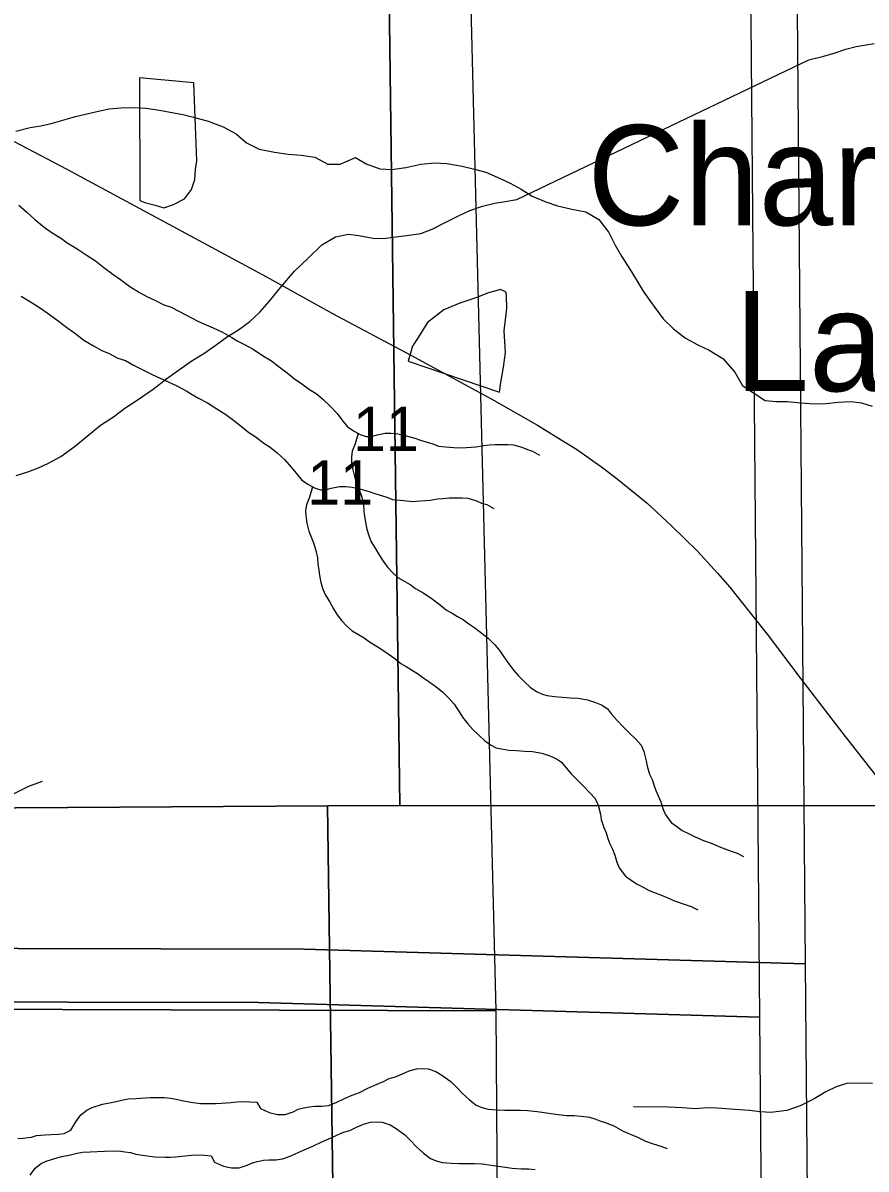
# Model space of a CAD drawing. Extents: x -21.1 to 50.3, y -4.9 to 22.1.
# Drawn here: x 7.119 to 7.916, y 16.789 to 17.872 of the extents above; entities that cross this region are included whole.
import ezdxf

# ---------------------------------------------------------------- set-up
doc = ezdxf.new("R2010")
doc.units = 0
for name, color, linetype in [('GM_X_Major_Lake_Text', 7, 'Continuous'), ('GM_X_Minor_Lake', 7, 'Continuous'), ('GM_X_Minor_River', 7, 'Continuous'), ('GM_X_Section', 7, 'Continuous'), ('GM_X_Section_Text', 7, 'Continuous'), ('GM_X_US_Route', 7, 'Continuous')]:
    doc.layers.add(name, color=color, linetype=linetype)

msp = doc.modelspace()

# ---------------------------------------------------------------- linework, layer by layer
at = {"layer": 'GM_X_Minor_Lake'}
for points in [[(7.2294, 17.8199), (7.2297, 17.7041), (7.2354, 17.7017), (7.2441, 17.6994), (7.2524, 17.697), (7.2616, 17.7003), (7.2719, 17.7055), (7.2784, 17.7142), (7.2815, 17.7237), (7.2824, 17.7332), (7.2836, 17.7415), (7.2806, 17.8152)], [(7.2806, 17.8152), (7.2294, 17.8199)], [(7.5695, 17.5228), (7.5707, 17.5319), (7.5735, 17.5464), (7.5752, 17.5604), (7.5745, 17.5703), (7.5739, 17.5809), (7.5751, 17.5912), (7.5764, 17.6022), (7.5761, 17.6132), (7.5758, 17.6174), (7.5705, 17.6197), (7.5591, 17.6168), (7.5473, 17.612), (7.532, 17.6068), (7.5168, 17.6005), (7.5015, 17.5885), (7.4926, 17.5745), (7.4872, 17.5662), (7.4832, 17.5522)], [(7.4832, 17.5522), (7.5695, 17.5228)]]:
    msp.add_lwpolyline(points, dxfattribs=at)
at = {"layer": 'GM_X_Minor_River'}
for points in [[(7.2049, 17.4995), (7.2156, 17.5077), (7.2272, 17.5152), (7.2421, 17.5256), (7.2552, 17.5356), (7.2782, 17.552), (7.2901, 17.5594), (7.3017, 17.5676), (7.3124, 17.5754), (7.3228, 17.5817), (7.3335, 17.5895), (7.3432, 17.5985), (7.352, 17.6086), (7.3629, 17.6221), (7.3757, 17.6371), (7.3888, 17.6495), (7.4015, 17.6622), (7.4145, 17.6696), (7.4267, 17.6721), (7.4366, 17.6708), (7.4517, 17.6679), (7.462, 17.6685), (7.4715, 17.6695), (7.4818, 17.6708), (7.4951, 17.6729), (7.5058, 17.6769), (7.5177, 17.6828), (7.5307, 17.6895), (7.5414, 17.6946), (7.5536, 17.6986), (7.565, 17.7015), (7.5749, 17.7029), (7.586, 17.705), (7.8619, 17.8368), (7.876, 17.8404), (7.8867, 17.8436), (7.897, 17.8469), (7.9065, 17.8494), (7.9237, 17.8522)], [(7.1123, 17.7696), (7.126, 17.7731), (7.1362, 17.7746), (7.1457, 17.7768), (7.159, 17.7806), (7.1688, 17.7833), (7.1783, 17.7856), (7.1889, 17.7882), (7.2007, 17.7905), (7.212, 17.7916), (7.2234, 17.792), (7.2355, 17.7913), (7.2481, 17.7894), (7.2583, 17.7875), (7.2704, 17.7852), (7.2803, 17.7826), (7.2943, 17.7788), (7.3083, 17.7735), (7.3208, 17.767), (7.3303, 17.7583), (7.3424, 17.7526), (7.3568, 17.7496), (7.3697, 17.7477), (7.3822, 17.7469), (7.3951, 17.745), (7.4072, 17.7382), (7.419, 17.7382), (7.4334, 17.7446), (7.4436, 17.7386), (7.4565, 17.734), (7.4679, 17.7333), (7.4811, 17.7352), (7.4952, 17.7382), (7.5081, 17.7397), (7.5198, 17.739), (7.5342, 17.7363), (7.546, 17.7337), (7.5566, 17.7306), (7.5702, 17.7249), (7.5797, 17.7204), (7.5899, 17.7147), (7.6005, 17.7079), (7.6134, 17.7026), (7.6244, 17.6988), (7.638, 17.6957), (7.6513, 17.6931), (7.6634, 17.6859), (7.6729, 17.6737), (7.679, 17.6616), (7.685, 17.6514), (7.6926, 17.6392), (7.6987, 17.6294), (7.7055, 17.6184), (7.713, 17.6074), (7.7244, 17.5922), (7.7339, 17.5827), (7.7453, 17.574), (7.757, 17.5676), (7.7676, 17.5626), (7.7805, 17.5547), (7.7919, 17.5418), (7.7994, 17.5285)], [(7.1154, 17.6996), (7.1227, 17.6928), (7.1303, 17.686), (7.1391, 17.6788), (7.1468, 17.6735), (7.1555, 17.6679), (7.1609, 17.6641), (7.1662, 17.6607), (7.1712, 17.6577), (7.18, 17.652), (7.1876, 17.6468), (7.1957, 17.6407), (7.2041, 17.6343), (7.2113, 17.6294), (7.2201, 17.6226), (7.2293, 17.617), (7.2369, 17.6128), (7.2438, 17.6098), (7.2522, 17.6053), (7.2594, 17.6031), (7.2671, 17.599), (7.2846, 17.5899), (7.2923, 17.5866), (7.2991, 17.5836), (7.3079, 17.5794), (7.3167, 17.5745), (7.3224, 17.5711), (7.3285, 17.5678), (7.3369, 17.5633), (7.3457, 17.5576), (7.3541, 17.5523), (7.3614, 17.5467), (7.369, 17.541), (7.3759, 17.5354), (7.3828, 17.5308), (7.3901, 17.5252), (7.3962, 17.5214), (7.4027, 17.5161), (7.4096, 17.5097), (7.4161, 17.5025)], [(7.1176, 17.6136), (7.123, 17.6102), (7.1279, 17.6072), (7.1367, 17.6015), (7.1443, 17.5963), (7.1524, 17.5902), (7.1608, 17.5838), (7.168, 17.5789), (7.1768, 17.5721), (7.186, 17.5665), (7.1936, 17.5623), (7.2005, 17.5593), (7.2089, 17.5548), (7.2161, 17.5526), (7.2238, 17.5484), (7.2413, 17.5394), (7.249, 17.536), (7.2558, 17.533), (7.2646, 17.5289), (7.2734, 17.524), (7.2791, 17.5206), (7.2852, 17.5172), (7.2936, 17.5127), (7.3024, 17.5071), (7.3108, 17.5018), (7.3181, 17.4962), (7.3257, 17.4905), (7.3326, 17.4848), (7.3395, 17.4803), (7.3468, 17.4747), (7.3529, 17.4709), (7.3594, 17.4656), (7.3663, 17.4592), (7.3728, 17.452)], [(7.8895, 17.5129), (7.8751, 17.5115), (7.8626, 17.5119), (7.8512, 17.5127), (7.8417, 17.5136), (7.8315, 17.5136), (7.8208, 17.5145), (7.7994, 17.5285)], [(7.9221, 17.5093), (7.9119, 17.5124), (7.9017, 17.5136), (7.8895, 17.5129)], [(7.1129, 17.444), (7.1239, 17.4476), (7.1339, 17.4512), (7.1434, 17.4556), (7.1549, 17.4619), (7.1676, 17.4712), (7.1799, 17.4813), (7.1926, 17.4917), (7.2049, 17.4995)], [(7.4161, 17.5025), (7.4207, 17.4968), (7.426, 17.49), (7.4321, 17.4859), (7.4379, 17.4829), (7.4436, 17.481), (7.4485, 17.481), (7.4539, 17.4826), (7.4615, 17.4842), (7.4672, 17.4842), (7.4736, 17.4835), (7.4805, 17.482), (7.4897, 17.4794), (7.495, 17.4775), (7.5064, 17.4741), (7.5118, 17.4719), (7.5224, 17.4708), (7.5304, 17.4701), (7.5384, 17.4705), (7.5472, 17.4713), (7.5544, 17.4725), (7.5597, 17.4729), (7.5654, 17.4733), (7.5776, 17.4734), (7.5829, 17.473), (7.5906, 17.4708), (7.5959, 17.4686), (7.6009, 17.4671), (7.6074, 17.4633)], [(7.436, 17.4839), (7.4333, 17.4741), (7.4303, 17.4669), (7.4296, 17.4616), (7.4296, 17.4566), (7.4308, 17.4494), (7.4328, 17.4418), (7.4351, 17.4358), (7.437, 17.4308), (7.4393, 17.4236), (7.4409, 17.4168), (7.4413, 17.4103), (7.4421, 17.4054), (7.4429, 17.4001), (7.4441, 17.3933), (7.446, 17.3872), (7.4483, 17.3815), (7.4522, 17.3755), (7.456, 17.3686), (7.4595, 17.363), (7.4637, 17.3573), (7.4683, 17.3524), (7.4736, 17.3478), (7.4851, 17.3411), (7.4901, 17.3373), (7.4973, 17.3332), (7.5046, 17.3283), (7.5138, 17.3215), (7.5195, 17.3169), (7.5248, 17.3139), (7.5298, 17.3109), (7.5355, 17.3075), (7.5405, 17.3038), (7.5462, 17.3), (7.5531, 17.2947), (7.5588, 17.2902), (7.565, 17.2841), (7.57, 17.2785), (7.5738, 17.2728), (7.578, 17.2664), (7.583, 17.2599), (7.5876, 17.2546), (7.5933, 17.249), (7.5987, 17.2441), (7.6044, 17.2399), (7.6098, 17.2373), (7.6147, 17.2362), (7.6216, 17.2351), (7.6288, 17.2347), (7.6368, 17.234), (7.644, 17.2337), (7.6528, 17.2322), (7.6604, 17.2296), (7.6665, 17.227), (7.6715, 17.2236), (7.6753, 17.2186), (7.6807, 17.2126), (7.6868, 17.2062), (7.6918, 17.2013), (7.6983, 17.1948), (7.7033, 17.1892), (7.706, 17.1831), (7.7083, 17.1744), (7.7091, 17.1694), (7.7114, 17.1619), (7.7138, 17.1569), (7.7153, 17.1516), (7.7172, 17.1463), (7.7195, 17.1414), (7.7219, 17.1357), (7.7238, 17.1293), (7.7261, 17.124), (7.7319, 17.116), (7.7372, 17.1122), (7.7422, 17.1085), (7.7487, 17.1055), (7.7544, 17.1025), (7.7624, 17.0991), (7.7697, 17.0965), (7.7784, 17.0927), (7.7884, 17.089), (7.7941, 17.0871), (7.8002, 17.0841)], [(7.3728, 17.452), (7.3774, 17.4463), (7.3827, 17.4395), (7.3889, 17.4354), (7.3946, 17.4324), (7.4003, 17.4305), (7.4052, 17.4305), (7.4106, 17.4321), (7.4182, 17.4336), (7.4239, 17.4337), (7.4304, 17.4329), (7.4372, 17.4315), (7.4464, 17.4289), (7.4517, 17.427), (7.4631, 17.4236), (7.4685, 17.4214), (7.4791, 17.4203), (7.4871, 17.4196), (7.4951, 17.42), (7.5039, 17.4208), (7.5111, 17.422), (7.5164, 17.4224), (7.5221, 17.4228), (7.5343, 17.4229), (7.5397, 17.4225), (7.5473, 17.4203), (7.5526, 17.418), (7.5576, 17.4166), (7.5641, 17.4128)], [(7.3927, 17.4333), (7.3901, 17.4236), (7.3871, 17.4164), (7.3863, 17.4111), (7.3864, 17.4061), (7.3875, 17.3989), (7.3895, 17.3913), (7.3918, 17.3852), (7.3937, 17.3803), (7.3961, 17.3731), (7.3976, 17.3663), (7.398, 17.3598), (7.3988, 17.3549), (7.3996, 17.3496), (7.4008, 17.3428), (7.4027, 17.3367), (7.405, 17.331), (7.4089, 17.3249), (7.4127, 17.3181), (7.4162, 17.3124), (7.4204, 17.3068), (7.425, 17.3019), (7.4304, 17.2973), (7.4418, 17.2906), (7.4468, 17.2868), (7.454, 17.2826), (7.4613, 17.2777), (7.4705, 17.271), (7.4762, 17.2664), (7.4815, 17.2634), (7.4865, 17.2604), (7.4922, 17.257), (7.4972, 17.2532), (7.5029, 17.2495), (7.5098, 17.2442), (7.5156, 17.2397), (7.5217, 17.2336), (7.5267, 17.228), (7.5305, 17.2223), (7.5347, 17.2158), (7.5397, 17.2094), (7.5443, 17.2041), (7.55, 17.1985), (7.5554, 17.1935), (7.5611, 17.1894), (7.5665, 17.1868), (7.5714, 17.1857), (7.5783, 17.1846), (7.5855, 17.1842), (7.5935, 17.1835), (7.6008, 17.1832), (7.6095, 17.1817), (7.6171, 17.1791), (7.6233, 17.1764), (7.6282, 17.1731), (7.6321, 17.1681), (7.6374, 17.1621), (7.6435, 17.1557), (7.6485, 17.1507), (7.655, 17.1443), (7.66, 17.1387), (7.6627, 17.1326), (7.665, 17.1239), (7.6658, 17.1189), (7.6681, 17.1113), (7.6705, 17.1064), (7.672, 17.1011), (7.6739, 17.0958), (7.6763, 17.0909), (7.6786, 17.0852), (7.6805, 17.0787), (7.6828, 17.0734), (7.6886, 17.0655), (7.6939, 17.0617), (7.6989, 17.058), (7.7054, 17.0549), (7.7111, 17.0519), (7.7191, 17.0486), (7.7264, 17.0459), (7.7351, 17.0422), (7.7451, 17.0385), (7.7508, 17.0366), (7.7569, 17.0336)], [(7.1103, 17.1432), (7.1248, 17.1503), (7.1377, 17.1552)], [(7.1845, 16.8467), (7.1944, 16.8498), (7.1993, 16.851), (7.2073, 16.8525), (7.2138, 16.8541), (7.2187, 16.8549), (7.2259, 16.8553), (7.2396, 16.8561), (7.253, 16.8562), (7.2587, 16.8555), (7.264, 16.8547), (7.2693, 16.8533), (7.2777, 16.8518), (7.2869, 16.8507), (7.2968, 16.8504), (7.3017, 16.8504), (7.3067, 16.8508), (7.3158, 16.8516), (7.3245, 16.8524), (7.3337, 16.8521), (7.3401, 16.8517), (7.3436, 16.8457), (7.352, 16.8419), (7.3596, 16.8401), (7.3669, 16.8401), (7.3745, 16.8428), (7.3794, 16.8451), (7.3843, 16.8463), (7.3897, 16.8475), (7.395, 16.8479), (7.4014, 16.8479), (7.4079, 16.8487), (7.4151, 16.8514), (7.4231, 16.8552), (7.4303, 16.8583), (7.4372, 16.861), (7.4451, 16.8649), (7.4539, 16.8687), (7.4599, 16.8714), (7.4652, 16.8741), (7.4713, 16.8756), (7.4778, 16.8787), (7.4842, 16.8814), (7.4911, 16.8833), (7.4972, 16.8837), (7.5021, 16.8834), (7.5094, 16.8808), (7.5151, 16.8774), (7.5235, 16.8714), (7.5289, 16.8661), (7.5342, 16.8604), (7.5411, 16.854), (7.5476, 16.8491), (7.5529, 16.8468), (7.559, 16.8453), (7.567, 16.8446), (7.5747, 16.8443), (7.5895, 16.8444), (7.5964, 16.844), (7.6051, 16.8429), (7.6249, 16.84), (7.6333, 16.8393), (7.6402, 16.8393), (7.6466, 16.8386), (7.6546, 16.8375), (7.6596, 16.836), (7.6645, 16.8341), (7.6695, 16.8326), (7.6775, 16.8293), (7.6863, 16.8244), (7.7, 16.8188), (7.7077, 16.815), (7.7149, 16.8124), (7.7222, 16.8101), (7.7279, 16.8079)], [(7.9221, 16.8696), (7.9073, 16.8697), (7.8978, 16.8694), (7.8879, 16.8664), (7.878, 16.8615), (7.867, 16.8551), (7.8536, 16.8484), (7.8411, 16.8439), (7.8259, 16.8421), (7.816, 16.8426), (7.8058, 16.8438), (7.7963, 16.8446), (7.7751, 16.8462), (7.7652, 16.8463), (7.755, 16.8456), (7.7421, 16.8464), (7.7223, 16.8473), (7.7087, 16.847), (7.6962, 16.8475)], [(7.1142, 16.8175), (7.1192, 16.8179), (7.1272, 16.8187), (7.1321, 16.8202), (7.1401, 16.821), (7.1458, 16.8214), (7.1527, 16.8215), (7.158, 16.8223), (7.1644, 16.8253), (7.1693, 16.8333), (7.1739, 16.8398), (7.1796, 16.8444), (7.1845, 16.8467)], [(7.1412, 16.7962), (7.1511, 16.7993), (7.156, 16.8005), (7.164, 16.802), (7.1705, 16.8036), (7.1754, 16.8044), (7.1826, 16.8048), (7.1963, 16.8056), (7.2097, 16.8057), (7.2154, 16.805), (7.2207, 16.8042), (7.226, 16.8027), (7.2344, 16.8013), (7.2436, 16.8002), (7.2535, 16.7998), (7.2584, 16.7999), (7.2634, 16.8003), (7.2725, 16.8011), (7.2812, 16.8019), (7.2904, 16.8016), (7.2969, 16.8012), (7.3003, 16.7952), (7.3087, 16.7914), (7.3163, 16.7896), (7.3236, 16.7896), (7.3312, 16.7923), (7.3361, 16.7946), (7.341, 16.7958), (7.3464, 16.7969), (7.3517, 16.7973), (7.3582, 16.7974), (7.3646, 16.7982), (7.3718, 16.8009), (7.3798, 16.8047), (7.387, 16.8078), (7.3939, 16.8105), (7.4018, 16.8143), (7.4106, 16.8182), (7.4166, 16.8209), (7.422, 16.8236), (7.428, 16.8251), (7.4345, 16.8282), (7.441, 16.8309), (7.4478, 16.8328), (7.4539, 16.8332), (7.4588, 16.8329), (7.4661, 16.8303), (7.4718, 16.8269), (7.4802, 16.8208), (7.4856, 16.8156), (7.4909, 16.8099), (7.4978, 16.8035), (7.5043, 16.7986), (7.5097, 16.7963), (7.5158, 16.7948), (7.5238, 16.7941), (7.5314, 16.7938), (7.5462, 16.7939), (7.5531, 16.7935), (7.5618, 16.7924), (7.5816, 16.7895), (7.59, 16.7888), (7.5969, 16.7888), (7.6033, 16.7881)], [(7.1261, 16.7828), (7.1306, 16.7893), (7.1363, 16.7939), (7.1412, 16.7962)]]:
    msp.add_lwpolyline(points, dxfattribs=at)
at = {"layer": 'GM_X_Section'}
for points in [[(6.4683, 18.1347), (7.4621, 18.1346), (7.4753, 17.1323), (7.4071, 17.132), (6.473, 17.126)], [(7.4621, 18.1346), (8.4678, 18.1394), (8.46, 17.1311), (8.3964, 17.1315), (7.4753, 17.1323)], [(6.8357, 18.0145), (7.8498, 17.9967), (7.8585, 16.9825), (7.385, 16.9964), (6.8441, 16.9976)], [(7.5406, 17.9633), (7.5662, 16.9382), (6.5415, 16.9412), (6.5167, 17.9592)], [(6.7924, 17.964), (7.8065, 17.9462), (7.8152, 16.932), (7.3417, 16.9459), (6.8008, 16.9471)], [(6.473, 17.126), (7.4071, 17.132), (7.4213, 16.1221), (6.4119, 16.1246), (6.4154, 17.126)], [(7.4071, 17.132), (7.4753, 17.1323), (8.3964, 17.1315), (8.4094, 16.1114), (7.4213, 16.1221)], [(6.8441, 16.9976), (7.385, 16.9964), (7.8585, 16.9825), (7.8673, 15.9649), (7.3673, 15.9755), (6.8586, 15.9725)], [(6.8008, 16.9471), (7.3417, 16.9459), (7.8152, 16.932), (7.824, 15.9144), (7.324, 15.925), (6.8153, 15.9219)], [(7.5662, 16.9382), (7.573, 15.9211), (7.5252, 15.9214), (6.5596, 15.9199), (6.5415, 16.9412)]]:
    msp.add_lwpolyline(points, close=True, dxfattribs=at)
at = {"layer": 'GM_X_US_Route'}
msp.add_lwpolyline([(7.1109, 17.7597), (7.1605, 17.7336), (7.3492, 17.6318), (7.4118, 17.5973), (7.4858, 17.5577), (7.5623, 17.5163), (7.6055, 17.4916), (7.632, 17.4753), (7.6422, 17.4688), (7.6554, 17.4599), (7.6672, 17.4512), (7.6807, 17.441), (7.7091, 17.4178), (7.7322, 17.3966), (7.7567, 17.3724), (7.7757, 17.3517), (7.7872, 17.3385), (7.7956, 17.3282), (7.8225, 17.2941), (7.8545, 17.2518), (7.8941, 17.2001), (7.942, 17.1391)], dxfattribs=at)

# ---------------------------------------------------------------- texts
at = {"layer": 'GM_X_Major_Lake_Text'}
for s, height, p in [('Charles Mill', 0.094718, (7.6527, 17.6805)), ('Lake', 0.09472, (7.7917, 17.5238))]:
    msp.add_text(s, height=height, rotation=359.9981, dxfattribs=at).set_placement(p)
at = {"layer": 'GM_X_Section_Text'}
for p in [(7.4311, 17.4671), (7.3878, 17.4166)]:
    msp.add_text('11', height=0.04186, rotation=0, dxfattribs=at).set_placement(p)

doc.saveas('drawing.dxf')
